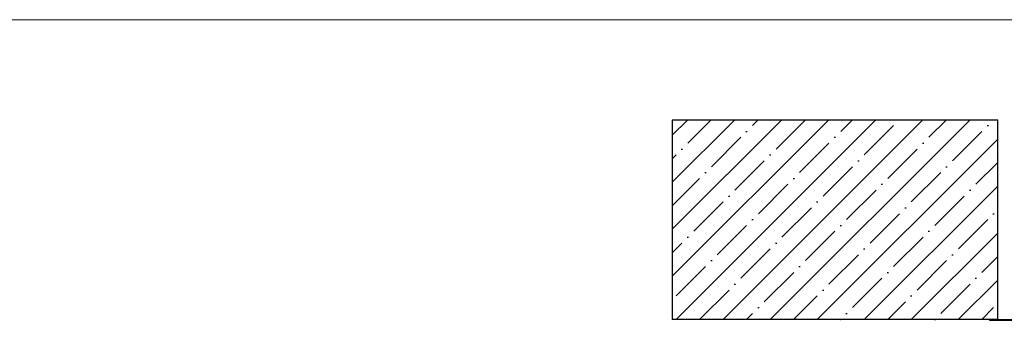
# Model space of a CAD drawing. Header units: inches. Extents: x 0 to 77643, y -44170 to 0.
# Tile 483 of 546: x 76572.6 to 76587.83, y -39747.29 to -39742.63. Entities that reach past the tile are written whole.
import ezdxf
from ezdxf.lldxf.tags import DXFTag

# ---------------------------------------------------------------- set-up
doc = ezdxf.new("R2010")
doc.units = ezdxf.units.IN
doc.header["$MEASUREMENT"] = 0
doc.layers.get('0').update_dxf_attribs({"lineweight": 0})
doc.layers.add('FAKRO LOFT LADDERS', color=7, linetype='Continuous')
tags = doc.linetypes.add('DIVIDE2', pattern=[15.875, 6.35, -3.175, 0, -3.175, 0, -3.175]).pattern_tags.tags
tags[14:15] = [DXFTag(74, 4), DXFTag(75, 0), DXFTag(340, '0'), DXFTag(46, 0.0), DXFTag(50, 0.0), DXFTag(44, 0.0), DXFTag(45, 0.0)]
tags[12:13] = [DXFTag(74, 4), DXFTag(75, 0), DXFTag(340, '0'), DXFTag(46, 0.0), DXFTag(50, 0.0), DXFTag(44, 0.0), DXFTag(45, 0.0)]
tags[10:11] = [DXFTag(74, 4), DXFTag(75, 0), DXFTag(340, '0'), DXFTag(46, 0.0), DXFTag(50, 0.0), DXFTag(44, 0.0), DXFTag(45, 0.0)]
tags[8:9] = [DXFTag(74, 4), DXFTag(75, 0), DXFTag(340, '0'), DXFTag(46, 0.0), DXFTag(50, 0.0), DXFTag(44, 0.0), DXFTag(45, 0.0)]
tags[6:7] = [DXFTag(74, 4), DXFTag(75, 0), DXFTag(340, '0'), DXFTag(46, 0.0), DXFTag(50, 0.0), DXFTag(44, 0.0), DXFTag(45, 0.0)]
tags[4:5] = [DXFTag(74, 4), DXFTag(75, 0), DXFTag(340, '0'), DXFTag(46, 0.0), DXFTag(50, 0.0), DXFTag(44, 0.0), DXFTag(45, 0.0)]

# ---------------------------------------------------------------- blocks, each defined once
blk = doc.blocks.new('A$C1F246084')
at = {"layer": 'FAKRO LOFT LADDERS', "linetype": 'Continuous'}
h = blk.add_hatch(dxfattribs=at)
h.set_pattern_fill('ANSI35', scale=0.944882, style=0)
h.set_pattern_definition([(45.00001, (-10763.8747, -2514.94), (-4.2426414, 4.24264), []), (45.00001, (-10759.632, -2514.94), (-4.2426414, 4.24264), [7.5, -1.5, 0, -1.5])])
h.paths.add_polyline_path([(58.7, 408.67), (58.7, 444.67), (0, 444.67), (0, 408.67)])
at = {"layer": 'FAKRO LOFT LADDERS', "color": 7, "linetype": 'DIVIDE2', "ltscale": 0.2}
blk.add_line((0, 444.67), (0, 408.67), dxfattribs=at)
at = {"layer": 'FAKRO LOFT LADDERS', "color": 7, "linetype": 'Continuous'}
for p, q in [((58.7, 444.67), (0, 444.67)), ((58.7, 408.67), (58.7, 444.67)), ((58.7, 408.67), (0, 408.67)), ((57.2, 408.67), (57.2, 408.52)), ((57.2, 408.52), (61.7, 408.52)), ((58.7, 408.67), (61.55, 408.67))]:
    blk.add_line(p, q, dxfattribs=at)

msp = doc.modelspace()

# ---------------------------------------------------------------- linework, layer by layer
msp.add_line((76638.80529, -39742.63161), (76556.30529, -39742.63161))

# ---------------------------------------------------------------- block references
at = {"xscale": 0.08579999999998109, "yscale": 0.08579999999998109, "zscale": 0.08579999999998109}
msp.add_blockref('A$C1F246084', (76582.69603, -39782.34079), dxfattribs=at)

doc.saveas('drawing.dxf')
